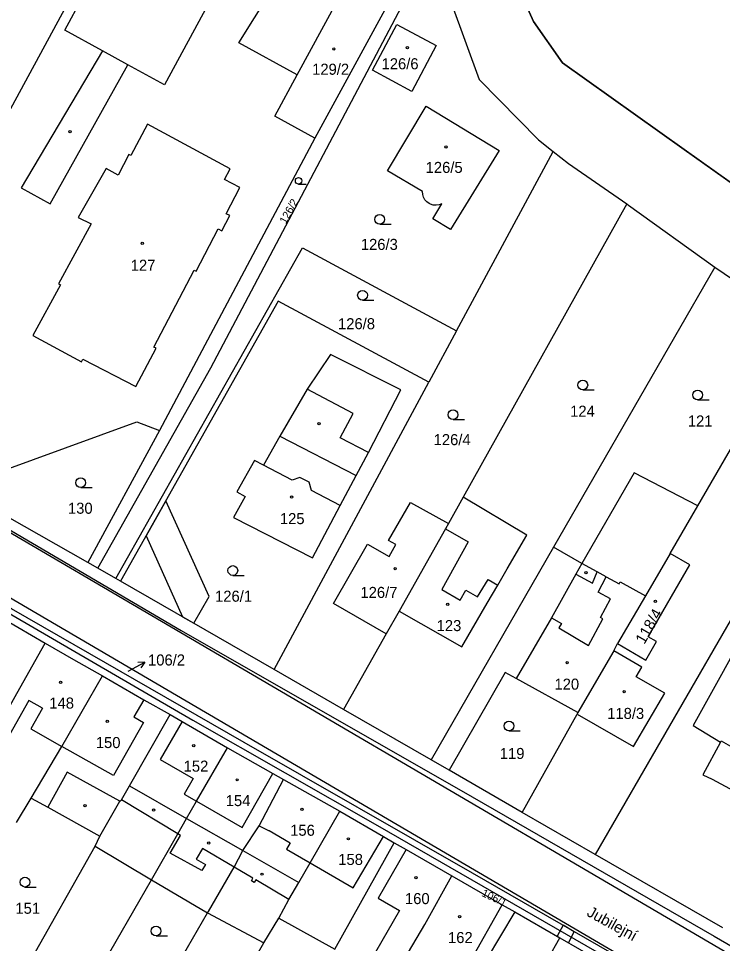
# Model space of a CAD drawing. Extents: x -756746 to -753363, y -1166406 to -1161727.
# Drawn here: x -754568.6 to -754460.4, y -1162229.6 to -1162087.4 of the extents above; entities that cross this region are included whole.
import ezdxf

# ---------------------------------------------------------------- set-up
doc = ezdxf.new("R2010")
doc.units = 0
for name, color, linetype in [('Hranice kat_území', 7, 'Continuous'), ('Hranice parcel', 7, 'Continuous'), ('Parcelní čísla', 7, 'Continuous'), ('Pop  PČ popisy', 7, 'Continuous'), ('Vnitřní kresba', 7, 'Continuous'), ('Věcná břemena k části', 7, 'Continuous'), ('Značky budov', 7, 'Continuous'), ('Značky kultur', 7, 'Continuous')]:
    doc.layers.add(name, color=color, linetype=linetype)

msp = doc.modelspace()

# ---------------------------------------------------------------- linework, layer by layer
at = {"layer": 'Hranice kat_území'}
msp.add_lwpolyline([(-754436.27, -1162128.86), (-754466.25, -1162107.52), (-754484.96, -1162094.2), (-754489.42, -1162087.84), (-754491.64, -1162082.85), (-754492.53, -1162080.68), (-754499.27, -1162064.28), (-754504.08, -1162057.68), (-754505.73, -1162055.42), (-754510.34, -1162051.93), (-754521.23, -1162043.66), (-754526.24, -1162039.85), (-754548.91, -1162026.6), (-754552.14, -1162024.71), (-754566.03, -1162015.68), (-754581.59, -1162005.57), (-754625.17, -1161977.24), (-754630.9, -1161973.72)], dxfattribs=at)
at = {"layer": 'Hranice parcel'}
for p, q in [((-754539.73, -1162045.77), (-754582.49, -1162124.43)), ((-754511.4, -1162084.27), (-754523.07, -1162105.75)), ((-754484.96, -1162094.2), (-754466.25, -1162107.52)), ((-754523.07, -1162105.75), (-754546.95, -1162150.71)), ((-754501.26, -1162135.4), (-754486.39, -1162107.81)), ((-754466.25, -1162107.52), (-754436.27, -1162128.86)), ((-754475.08, -1162115.88), (-754500.25, -1162160.99)), ((-754461.56, -1162125.59), (-754486.36, -1162168.7)), ((-754461.56, -1162125.59), (-754448.2, -1162134.72)), ((-754464.18, -1162162.3), (-754448.2, -1162134.72)), ((-754501.26, -1162135.4), (-754505.53, -1162143.32)), ((-754437.48, -1162142.37), (-754479.97, -1162215.93)), ((-754529.33, -1162187.48), (-754505.53, -1162143.32)), ((-754546.95, -1162150.71), (-754557.97, -1162171.03)), ((-754500.25, -1162160.99), (-754502.52, -1162165.06)), ((-754468.44, -1162169.64), (-754464.18, -1162162.3)), ((-754486.36, -1162168.7), (-754505.16, -1162201.37)), ((-754556.42, -1162171.91), (-754557.97, -1162171.03)), ((-754553.66, -1162173.5), (-754556.42, -1162171.91)), ((-754552.95, -1162173.91), (-754553.66, -1162173.5)), ((-754529.33, -1162187.48), (-754552.95, -1162173.91)), ((-754510.1, -1162178.52), (-754512.08, -1162182.02)), ((-754512.08, -1162182.02), (-754518.64, -1162193.63)), ((-754477.1, -1162184.62), (-754476.51, -1162183.52)), ((-754477.1, -1162184.62), (-754482.61, -1162194.13)), ((-754518.64, -1162193.63), (-754529.33, -1162187.48)), ((-754505.16, -1162201.37), (-754518.64, -1162193.63)), ((-754491.2, -1162209.47), (-754482.73, -1162194.34)), ((-754482.61, -1162194.13), (-754482.73, -1162194.34)), ((-754502.41, -1162202.97), (-754505.16, -1162201.37)), ((-754491.2, -1162209.47), (-754502.41, -1162202.97)), ((-754527.86, -1162204.41), (-754519.2, -1162209.3)), ((-754568.93, -1162211.05), (-754566.71, -1162207.27)), ((-754479.97, -1162215.93), (-754491.2, -1162209.47)), ((-754556.83, -1162214.66), (-754556.12, -1162213.15)), ((-754570.9, -1162239.45), (-754556.83, -1162214.66)), ((-754556.83, -1162214.66), (-754548.2, -1162219.85)), ((-754519.98, -1162230.5), (-754510.86, -1162214.16)), ((-754460.31, -1162227.24), (-754479.97, -1162215.93)), ((-754501.98, -1162219.24), (-754494.23, -1162223.68)), ((-754548.2, -1162219.85), (-754539.56, -1162224.93)), ((-754547.85, -1162239.18), (-754539.56, -1162224.93)), ((-754539.56, -1162224.93), (-754530.89, -1162229.56)), ((-754530.89, -1162229.56), (-754528.6, -1162225.73)), ((-754528.6, -1162225.73), (-754519.98, -1162230.5))]:
    msp.add_line(p, q, dxfattribs=at)
for points in [[(-754525.79, -1162096.05), (-754534.73, -1162091.1), (-754516.23, -1162061.54)], [(-754556.42, -1162171.91), (-754539.08, -1162141.12), (-754505.37, -1162077.26)], [(-754505.37, -1162077.26), (-754502, -1162085.2), (-754497.77, -1162096.74), (-754488.65, -1162106.03), (-754486.39, -1162107.81)], [(-754525.79, -1162096.05), (-754517.57, -1162080.92), (-754511.4, -1162084.27)], [(-754492.53, -1162080.68), (-754491.64, -1162082.85), (-754489.42, -1162087.84), (-754484.96, -1162094.2)], [(-754510.47, -1162088.28), (-754504.38, -1162091.53), (-754508.15, -1162098.58), (-754514.22, -1162095.31), (-754510.47, -1162088.28)], [(-754523.07, -1162105.75), (-754529.24, -1162102.4), (-754525.79, -1162096.05)], [(-754506.51, -1162113.97), (-754511.91, -1162110.79), (-754505.95, -1162100.83), (-754494.72, -1162107.65), (-754502.2, -1162119.82), (-754504.94, -1162118.2), (-754503.54, -1162115.85)], [(-754486.39, -1162107.81), (-754484.04, -1162109.66), (-754475.08, -1162115.88)], [(-754503.54, -1162115.85), (-754503.96, -1162116.02), (-754504.4, -1162116.09), (-754504.85, -1162116.06), (-754505.28, -1162115.93), (-754505.47, -1162115.84), (-754505.84, -1162115.58), (-754506.14, -1162115.24), (-754506.36, -1162114.85), (-754506.48, -1162114.42), (-754506.51, -1162113.97)], [(-754475.08, -1162115.88), (-754474.81, -1162116.07), (-754461.56, -1162125.59)], [(-754553.66, -1162173.5), (-754524.96, -1162122.62), (-754501.26, -1162135.4)], [(-754505.53, -1162143.32), (-754528.69, -1162130.83), (-754552.95, -1162173.91)], [(-754519.15, -1162162.28), (-754516.7, -1162157.67), (-754514.83, -1162154.14), (-754509.86, -1162144.5), (-754520.67, -1162139.06), (-754524.25, -1162144.37), (-754528.45, -1162151.61), (-754530.96, -1162156.07), (-754532.34, -1162155.35), (-754535.06, -1162160.17), (-754533.76, -1162160.9), (-754535.56, -1162164.13), (-754523.41, -1162170.3), (-754519.15, -1162162.28)], [(-754577.37, -1162159.18), (-754550.45, -1162149.38), (-754546.95, -1162150.71)], [(-754464.18, -1162162.3), (-754473.95, -1162157.25), (-754482.01, -1162171.21), (-754486.36, -1162168.7)], [(-754427.68, -1162259.87), (-754590.2, -1162164.65), (-754597.36, -1162158.77)], [(-754427.68, -1162259.87), (-754464.08, -1162238.8), (-754498.82, -1162218.82), (-754533.91, -1162198.73), (-754569.73, -1162178.14), (-754579.91, -1162172.27), (-754593.75, -1162163.11), (-754597.36, -1162158.77)], [(-754557.97, -1162171.03), (-754570.33, -1162164.03), (-754577.37, -1162159.18)], [(-754510.1, -1162178.52), (-754500.48, -1162184.01), (-754496.54, -1162177.27), (-754494.94, -1162174.52), (-754493.48, -1162172), (-754490.46, -1162166.82), (-754500.25, -1162160.99)], [(-754577.97, -1162161.37), (-754543.62, -1162181.5), (-754498.86, -1162207.07), (-754461.64, -1162228.49), (-754425.98, -1162249.18), (-754390.87, -1162269.71), (-754352.32, -1162292.17), (-754325.78, -1162307.94), (-754319.5, -1162311.67), (-754315.75, -1162315.26), (-754290.35, -1162346.73), (-754273.22, -1162367.95)], [(-754577.97, -1162161.37), (-754571.05, -1162165.76), (-754318.97, -1162313.52), (-754311.63, -1162321.85), (-754273.22, -1162367.95)], [(-754512.08, -1162182.02), (-754520.19, -1162177.35), (-754514.94, -1162168.2), (-754511.64, -1162170.09), (-754510.61, -1162168.29), (-754511.71, -1162167.65), (-754508.36, -1162161.8), (-754502.52, -1162165.06)], [(-754502.52, -1162165.06), (-754502.98, -1162165.88), (-754510.1, -1162178.52)], [(-754468.44, -1162169.64), (-754472.21, -1162176.15), (-754476.51, -1162183.52)], [(-754476.51, -1162183.52), (-754472.17, -1162186.05), (-754470.52, -1162183.21), (-754471.78, -1162182.47), (-754465.39, -1162171.4), (-754468.44, -1162169.64)], [(-754573.35, -1162178.33), (-754568.75, -1162181), (-754564.55, -1162183.46)], [(-754440.97, -1162191.57), (-754451.64, -1162185.36), (-754457.23, -1162182.31), (-754460.51, -1162188.24), (-754464.86, -1162196.12), (-754460.68, -1162198.68), (-754463.38, -1162203.7), (-754461.95, -1162204.34), (-754451.19, -1162210.15)], [(-754577.55, -1162206.04), (-754575.52, -1162202.21), (-754571.83, -1162196.37), (-754568.88, -1162191.2), (-754564.55, -1162183.46)], [(-754564.55, -1162183.46), (-754560.16, -1162185.95), (-754555.73, -1162188.46)], [(-754482.73, -1162194.34), (-754474.06, -1162199.36), (-754469.26, -1162191.15), (-754473.63, -1162188.62), (-754472.77, -1162187.13), (-754477.1, -1162184.62)], [(-754482.61, -1162194.13), (-754492.12, -1162188.9), (-754493.8, -1162187.97), (-754502.41, -1162202.97)], [(-754566.71, -1162207.27), (-754561.99, -1162199.32), (-754555.73, -1162188.46)], [(-754555.73, -1162188.46), (-754549.34, -1162192.15), (-754545.31, -1162194.41)], [(-754556.12, -1162213.15), (-754553.05, -1162207.77), (-754552.78, -1162207.53), (-754551.57, -1162205.39), (-754545.31, -1162194.41)], [(-754545.31, -1162194.41), (-754543.48, -1162195.48), (-754536.51, -1162199.55)], [(-754548.2, -1162219.85), (-754544.13, -1162212.79), (-754542.82, -1162210.39), (-754541.24, -1162207.76), (-754536.51, -1162199.55)], [(-754536.51, -1162199.55), (-754529.52, -1162203.48), (-754527.86, -1162204.41)], [(-754539.56, -1162224.93), (-754539.43, -1162224.71), (-754535.47, -1162217.9), (-754534.15, -1162215.34), (-754531.61, -1162211.52), (-754527.86, -1162204.41)], [(-754566.71, -1162207.27), (-754564.15, -1162208.69), (-754556.12, -1162213.15)], [(-754528.6, -1162225.73), (-754527.04, -1162222.87), (-754525.53, -1162220.26), (-754523.79, -1162217.24), (-754519.2, -1162209.3)], [(-754519.2, -1162209.3), (-754512.51, -1162213.2), (-754510.86, -1162214.16)], [(-754510.86, -1162214.16), (-754509.03, -1162215.2), (-754501.98, -1162219.24)], [(-754506.44, -1162235.38), (-754509.98, -1162233.24), (-754506.15, -1162226.71), (-754501.98, -1162219.24)], [(-754547.85, -1162239.18), (-754556.33, -1162233.98), (-754548.2, -1162219.85)], [(-754502.31, -1162237.92), (-754499.23, -1162232.49), (-754494.23, -1162223.68)], [(-754494.23, -1162223.68), (-754492.33, -1162224.77), (-754485.36, -1162228.76)], [(-754493.51, -1162243.04), (-754491.99, -1162240.38), (-754488.99, -1162235.12), (-754485.36, -1162228.76)], [(-754485.36, -1162228.76), (-754479.33, -1162232.24), (-754476.82, -1162233.69)], [(-754539.31, -1162244.16), (-754538.58, -1162242.81), (-754536.7, -1162239.61), (-754530.89, -1162229.56)]]:
    msp.add_lwpolyline(points, dxfattribs=at)
at = {"layer": 'Pop  PČ popisy'}
for p, q in [((-754551.78, -1162187.74), (-754549.21, -1162186.37)), ((-754549.21, -1162186.37), (-754550.3, -1162186.4)), ((-754549.21, -1162186.37), (-754549.84, -1162187.26))]:
    msp.add_line(p, q, dxfattribs=at)
at = {"layer": 'Vnitřní kresba'}
for p, q in [((-754561.54, -1162089.17), (-754543.73, -1162056.54)), ((-754528.45, -1162064.88), (-754546.18, -1162097.55)), ((-754555.74, -1162092.33), (-754561.54, -1162089.17)), ((-754555.74, -1162092.33), (-754568.25, -1162113.41)), ((-754551.81, -1162094.48), (-754555.74, -1162092.33)), ((-754563.75, -1162115.85), (-754551.81, -1162094.48)), ((-754546.18, -1162097.55), (-754551.81, -1162094.48)), ((-754548.78, -1162103.63), (-754551.39, -1162108.44)), ((-754536.11, -1162110.5), (-754548.78, -1162103.63)), ((-754551.67, -1162108.29), (-754553.32, -1162111.46)), ((-754551.39, -1162108.44), (-754551.67, -1162108.29)), ((-754555.18, -1162110.44), (-754559.44, -1162117.97)), ((-754553.32, -1162111.46), (-754555.18, -1162110.44)), ((-754536.96, -1162112.12), (-754536.11, -1162110.5)), ((-754534.59, -1162113.35), (-754536.96, -1162112.12)), ((-754568.25, -1162113.41), (-754563.75, -1162115.85)), ((-754536.71, -1162117.4), (-754534.59, -1162113.35)), ((-754559.44, -1162117.97), (-754557.47, -1162118.96)), ((-754537.36, -1162120), (-754536.15, -1162117.69)), ((-754536.15, -1162117.69), (-754536.71, -1162117.4)), ((-754557.47, -1162118.96), (-754562.48, -1162128.19)), ((-754541.32, -1162126.21), (-754537.92, -1162119.71)), ((-754537.92, -1162119.71), (-754537.36, -1162120)), ((-754547.82, -1162137.91), (-754541.61, -1162126.05)), ((-754541.61, -1162126.05), (-754541.32, -1162126.21)), ((-754562.48, -1162128.19), (-754562.2, -1162128.34)), ((-754562.2, -1162128.34), (-754566.44, -1162136.13)), ((-754566.44, -1162136.13), (-754558.96, -1162140.16)), ((-754550.61, -1162143.98), (-754547.47, -1162138.09)), ((-754547.47, -1162138.09), (-754547.82, -1162137.91)), ((-754558.96, -1162140.16), (-754558.76, -1162139.77)), ((-754558.76, -1162139.77), (-754550.61, -1162143.98)), ((-754517.18, -1162148.12), (-754524.25, -1162144.37)), ((-754519.16, -1162151.84), (-754517.18, -1162148.12)), ((-754528.45, -1162151.61), (-754516.7, -1162157.67)), ((-754514.83, -1162154.14), (-754519.16, -1162151.84)), ((-754526.56, -1162158.39), (-754530.96, -1162156.07)), ((-754525.36, -1162157.95), (-754526.56, -1162158.39)), ((-754523.94, -1162158.7), (-754525.36, -1162157.95)), ((-754523.6, -1162159.95), (-754523.94, -1162158.7)), ((-754519.15, -1162162.28), (-754523.6, -1162159.95)), ((-754502.98, -1162165.88), (-754499.49, -1162167.84)), ((-754499.49, -1162167.84), (-754503.52, -1162175.21)), ((-754482.01, -1162171.21), (-754482.9, -1162172.81)), ((-754479.63, -1162172.49), (-754482.01, -1162171.21)), ((-754498.07, -1162176.31), (-754496.41, -1162173.66)), ((-754496.41, -1162173.66), (-754494.94, -1162174.52)), ((-754482.9, -1162172.81), (-754486.65, -1162179.56)), ((-754482.9, -1162172.81), (-754480.38, -1162174.21)), ((-754480.38, -1162174.21), (-754479.63, -1162172.49)), ((-754478.25, -1162173.24), (-754479.63, -1162172.49)), ((-754479.51, -1162175.58), (-754478.25, -1162173.24)), ((-754478.25, -1162173.24), (-754476.28, -1162174.31)), ((-754503.52, -1162175.21), (-754500.71, -1162176.81)), ((-754476.28, -1162174.31), (-754476.13, -1162174.03)), ((-754476.13, -1162174.03), (-754472.21, -1162176.15)), ((-754500.71, -1162176.81), (-754499.85, -1162175.3)), ((-754499.85, -1162175.3), (-754498.07, -1162176.31)), ((-754477.6, -1162176.61), (-754479.51, -1162175.58)), ((-754479.15, -1162179.48), (-754477.6, -1162176.61)), ((-754478.77, -1162179.69), (-754479.15, -1162179.48)), ((-754486.65, -1162179.56), (-754492.12, -1162188.9)), ((-754486.65, -1162179.56), (-754485.14, -1162180.41)), ((-754485.14, -1162180.41), (-754485.56, -1162181.11)), ((-754480.98, -1162183.79), (-754478.77, -1162179.69)), ((-754485.56, -1162181.11), (-754480.98, -1162183.79)), ((-754567.03, -1162192.25), (-754572.92, -1162202.6)), ((-754564.94, -1162193.45), (-754567.03, -1162192.25)), ((-754549.34, -1162192.15), (-754550.89, -1162194.76)), ((-754564.94, -1162193.45), (-754566.75, -1162196.6)), ((-754550.89, -1162194.76), (-754549.41, -1162195.67)), ((-754549.41, -1162195.67), (-754554.05, -1162203.8)), ((-754543.48, -1162195.48), (-754546.83, -1162201.36)), ((-754566.75, -1162196.6), (-754561.99, -1162199.32)), ((-754554.05, -1162203.8), (-754561.99, -1162199.32)), ((-754460.68, -1162198.68), (-754460.57, -1162198.47)), ((-754460.57, -1162198.47), (-754459.11, -1162199.28)), ((-754546.83, -1162201.36), (-754541.76, -1162204.28)), ((-754561.16, -1162203.31), (-754564.15, -1162208.69)), ((-754553.05, -1162207.77), (-754561.16, -1162203.31)), ((-754534.24, -1162211.79), (-754529.52, -1162203.48)), ((-754541.76, -1162204.28), (-754543.14, -1162206.67)), ((-754551.57, -1162205.39), (-754542.82, -1162210.39)), ((-754544.13, -1162212.79), (-754552.78, -1162207.53)), ((-754543.14, -1162206.67), (-754541.24, -1162207.76)), ((-754541.24, -1162207.76), (-754534.24, -1162211.79)), ((-754542.82, -1162210.39), (-754534.15, -1162215.34)), ((-754531.61, -1162211.52), (-754530.21, -1162212.26)), ((-754545.33, -1162215.75), (-754543.72, -1162213.03)), ((-754543.72, -1162213.03), (-754544.13, -1162212.79)), ((-754530.21, -1162212.26), (-754530.09, -1162212.28)), ((-754530.09, -1162212.28), (-754526.87, -1162214.14)), ((-754517.17, -1162221.06), (-754512.51, -1162213.2)), ((-754540.34, -1162215.02), (-754541.31, -1162216.67)), ((-754535.47, -1162217.9), (-754540.34, -1162215.02)), ((-754526.87, -1162214.14), (-754527.43, -1162215.13)), ((-754540.45, -1162218.43), (-754545.33, -1162215.75)), ((-754534.15, -1162215.34), (-754525.53, -1162220.26)), ((-754527.43, -1162215.13), (-754523.79, -1162217.24)), ((-754509.03, -1162215.2), (-754513.32, -1162222.67)), ((-754541.31, -1162216.67), (-754539.9, -1162217.5)), ((-754539.9, -1162217.5), (-754540.45, -1162218.43)), ((-754532.58, -1162219.6), (-754535.47, -1162217.9)), ((-754523.79, -1162217.24), (-754517.17, -1162221.06)), ((-754532.81, -1162219.99), (-754532.58, -1162219.6)), ((-754532.38, -1162220.24), (-754532.81, -1162219.99)), ((-754532.15, -1162219.85), (-754532.38, -1162220.24)), ((-754527.04, -1162222.87), (-754532.15, -1162219.85)), ((-754513.32, -1162222.67), (-754510.02, -1162224.57)), ((-754510.02, -1162224.57), (-754513.72, -1162230.97)), ((-754492.33, -1162224.77), (-754496.7, -1162232.14))]:
    msp.add_line(p, q, dxfattribs=at)
at = {"layer": 'Věcná břemena k části'}
msp.add_lwpolyline([(-754332.94, -1162315.37), (-754427.68, -1162259.87), (-754464.08, -1162238.8), (-754498.82, -1162218.82), (-754533.91, -1162198.73), (-754569.73, -1162178.14), (-754574.44, -1162175.42), (-754579.91, -1162172.27), (-754593.75, -1162163.11), (-754597.36, -1162158.77), (-754600.62, -1162156.1), (-754594.56, -1162163.65), (-754578.81, -1162173.8), (-754541.82, -1162195.28), (-754513.45, -1162211.48), (-754473.26, -1162234.61), (-754439.7, -1162253.92), (-754428.87, -1162260.32), (-754415.37, -1162268.05), (-754384.18, -1162286.3), (-754354.57, -1162303.66), (-754332.57, -1162316.7)], dxfattribs=at)
for points in [[(-754541.68, -1162180.39), (-754539.32, -1162176.29), (-754545.98, -1162161.53), (-754549.02, -1162166.94), (-754543.41, -1162179.39)], [(-754485.78, -1162228.52), (-754485.36, -1162228.76), (-754484.05, -1162229.51), (-754483.16, -1162227.83), (-754484.89, -1162226.83)]]:
    msp.add_lwpolyline(points, close=True, dxfattribs=at)
at = {"layer": 'Značky budov'}
for centre in [(-754520.14, -1162092.04), (-754508.83, -1162091.85), (-754560.71, -1162104.77), (-754502.9, -1162107.13), (-754549.61, -1162121.96), (-754522.42, -1162149.7), (-754526.63, -1162160.97), (-754510.71, -1162171.97), (-754481.37, -1162172.6), (-754502.62, -1162177.47), (-754470.68, -1162177.01), (-754484.26, -1162186.44), (-754562.17, -1162189.45), (-754475.49, -1162190.91), (-754554.99, -1162195.47), (-754541.69, -1162199.19), (-754535.01, -1162204.46), (-754558.4, -1162208.43), (-754547.87, -1162209.11), (-754525.06, -1162209.01), (-754517.9, -1162213.54), (-754539.39, -1162214.18), (-754531.18, -1162218.97), (-754507.52, -1162219.53), (-754500.79, -1162225.5)]:
    msp.add_circle(centre, 0.175, dxfattribs=at)
at = {"layer": 'Značky kultur'}
for p, q in [((-754525.56, -1162112.83), (-754524.38, -1162112.83)), ((-754513.08, -1162119.01), (-754511.33, -1162119.01)), ((-754515.73, -1162130.68), (-754513.98, -1162130.68)), ((-754481.85, -1162144.49), (-754480.1, -1162144.49)), ((-754464.19, -1162146.01), (-754462.44, -1162146.01)), ((-754501.81, -1162149.05), (-754500.06, -1162149.05)), ((-754559.07, -1162159.51), (-754557.32, -1162159.51)), ((-754535.68, -1162173.02), (-754533.93, -1162173.02)), ((-754493.21, -1162196.93), (-754491.46, -1162196.93)), ((-754567.65, -1162220.95), (-754565.9, -1162220.95)), ((-754547.48, -1162228.47), (-754545.73, -1162228.47))]:
    msp.add_line(p, q, dxfattribs=at)
for centre, radius in [((-754525.56, -1162112.33), 0.502), ((-754513.08, -1162118.26), 0.75), ((-754515.73, -1162129.93), 0.75), ((-754481.85, -1162143.74), 0.75), ((-754464.19, -1162145.26), 0.75), ((-754501.81, -1162148.3), 0.75), ((-754559.07, -1162158.76), 0.75), ((-754535.68, -1162172.27), 0.75), ((-754493.21, -1162196.18), 0.75), ((-754567.65, -1162220.2), 0.75), ((-754547.48, -1162227.72), 0.75)]:
    msp.add_circle(centre, radius, dxfattribs=at)

# ---------------------------------------------------------------- texts
at = {"layer": 'Parcelní čísla'}
for s, p in [('126/6', (-754512.8, -1162095.18)), ('129/2', (-754523.48, -1162096.02)), ('126/5', (-754506.02, -1162111.12)), ('126/3', (-754515.99, -1162122.96)), ('127', (-754551.38, -1162126.17)), ('126/8', (-754519.5, -1162135.16)), ('124', (-754483.8, -1162148.62)), ('121', (-754465.7, -1162150.12)), ('126/4', (-754504.79, -1162152.99)), ('130', (-754561.03, -1162163.54)), ('125', (-754528.44, -1162165.14)), ('126/7', (-754516.05, -1162176.49)), ('126/1', (-754538.41, -1162177.07)), ('123', (-754504.33, -1162181.59)), ('106/2', (-754548.72, -1162186.88)), ('120', (-754486.21, -1162190.6)), ('148', (-754563.9, -1162193.51)), ('118/3', (-754478.1, -1162195.1)), ('150', (-754556.75, -1162199.58)), ('119', (-754494.62, -1162201.26)), ('152', (-754543.24, -1162203.21)), ('154', (-754536.77, -1162208.51)), ('156', (-754526.86, -1162213.07)), ('158', (-754519.46, -1162217.56)), ('160', (-754509.2, -1162223.58)), ('151', (-754569.12, -1162225.07)), ('162', (-754502.58, -1162229.57))]:
    msp.add_text(s, height=1.7, dxfattribs=at).set_placement(p)
for s, height, rotation, p in [('126/2', 1.2, 61, (-754527.53, -1162119.05)), ('118/4', 1.7, 60, (-754472.39, -1162183.72)), ('106/1', 1.2, 335, (-754497.52, -1162222.29))]:
    msp.add_text(s, height=height, rotation=rotation, dxfattribs=at).set_placement(p)
at = {"layer": 'Pop  PČ popisy'}
msp.add_text('Jubilejní', height=1.7, rotation=331, dxfattribs=at).set_placement((-754481.37, -1162225.3))

doc.saveas('drawing.dxf')
